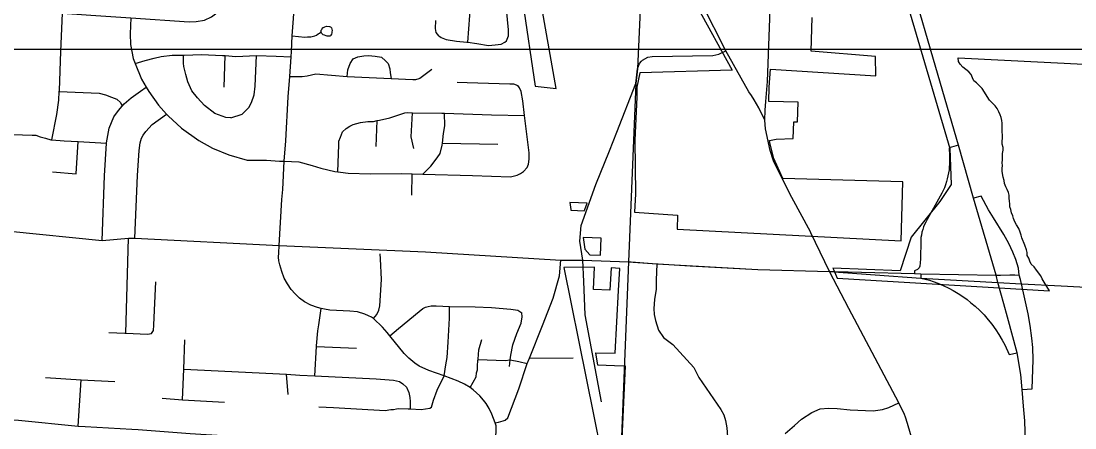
# Model space of a CAD drawing. Extents: x 1659811 to 1934326, y 644115 to 934867.
# Drawn here: x 1810064 to 1820440, y 750346 to 754351 of the extents above; entities that cross this region are included whole.
import ezdxf

# ---------------------------------------------------------------- set-up
doc = ezdxf.new("R2010")
doc.units = 0
for name, color, linetype in [('GM_X_City_Street', 7, 'Continuous'), ('GM_X_Corporation', 7, 'Continuous'), ('GM_X_County_Road', 7, 'Continuous'), ('GM_X_Interchange_Ramps', 7, 'Continuous'), ('GM_X_State_Route', 7, 'Continuous'), ('GM_X_Township', 7, 'Continuous'), ('GM_X_Township_Road', 7, 'Continuous'), ('SH_Text', 7, 'Continuous')]:
    doc.layers.add(name, color=color, linetype=linetype)

msp = doc.modelspace()

# ---------------------------------------------------------------- linework, layer by layer
at = {"layer": 'GM_X_City_Street'}
for points in [[(1808696, 754232), (1808729, 754248), (1808833, 754298), (1809110, 754433), (1809138, 754450), (1809160, 754455), (1809181, 754460), (1809223, 754465), (1809297, 754470), (1809416, 754465), (1809914, 754448), (1810470, 754430), (1810749, 754410), (1811144, 754382), (1811719, 754343), (1811789, 754348), (1811869, 754360), (1811940, 754393), (1812017, 754452), (1812050, 754496), (1812071, 754541), (1812086, 754589), (1812101, 754677)], [(1814462, 754142), (1814502, 754671)], [(1812605, 752141), (1812632, 752594), (1812640, 752692), (1812655, 752972), (1812669, 753172), (1812694, 753605), (1812709, 753805), (1812722, 753999), (1812726, 754053), (1812734, 754206), (1812760, 754552)], [(1814844, 754158), (1814863, 754206), (1814862, 754264), (1814842, 754469), (1814818, 754591), (1814787, 754640)], [(1810368, 753182), (1810417, 753431), (1810435, 753571), (1810440, 753657), (1810441, 753669), (1810456, 754052), (1810470, 754430)], [(1811144, 754382), (1811139, 754227), (1811141, 754121), (1811167, 753982), (1811187, 753932), (1811249, 753778), (1811294, 753701), (1811320, 753657), (1811418, 753523), (1811497, 753435), (1811512, 753419), (1811642, 753298), (1811815, 753177), (1811948, 753100), (1812108, 753033), (1812289, 752982), (1812480, 752983), (1812607, 752973), (1812655, 752972), (1812797, 752965), (1812930, 752928), (1813016, 752904), (1813153, 752872), (1813181, 752868), (1813209, 752865), (1813209, 752865)], [(1814177, 754206), (1814152, 754240), (1814144, 754278), (1814148, 754357)], [(1808729, 754248), (1808860, 753937), (1808861, 753934), (1808934, 753775), (1808951, 753722), (1808966, 753668), (1808966, 753560), (1808977, 753496), (1808980, 753479), (1809011, 753406), (1809069, 753334), (1809073, 753329), (1809121, 753304), (1809178, 753275), (1809250, 753267), (1809258, 753266), (1809470, 753250), (1809548, 753247), (1809982, 753235), (1810172, 753229), (1810174, 753229)], [(1812734, 754206), (1812856, 754192), (1812884, 754195), (1812918, 754197), (1812942, 754201), (1812955, 754207), (1812974, 754214), (1812990, 754224), (1813002, 754233), (1813015, 754241), (1813019, 754252), (1813020, 754262), (1813024, 754269), (1813027, 754276), (1813033, 754284), (1813039, 754288)], [(1813039, 754288), (1813041, 754289), (1813056, 754295), (1813070, 754301), (1813099, 754299), (1813111, 754294), (1813120, 754285), (1813125, 754273), (1813126, 754258), (1813125, 754246), (1813124, 754242), (1813123, 754234), (1813119, 754223), (1813115, 754214), (1813110, 754207), (1813105, 754203), (1813095, 754202), (1813079, 754203), (1813066, 754206), (1813051, 754212), (1813038, 754217), (1813029, 754224), (1813022, 754231), (1813018, 754241)], [(1814177, 754206), (1814199, 754190), (1814249, 754171), (1814352, 754155), (1814454, 754143), (1814462, 754142), (1814552, 754129), (1814667, 754111), (1814733, 754116), (1814792, 754123), (1814828, 754144), (1814844, 754158)], [(1816172, 753956), (1816182, 753967), (1816235, 753995), (1816277, 754002), (1816874, 754013), (1816935, 754027), (1817002, 754057)], [(1811187, 753932), (1811286, 753964), (1811373, 753985), (1811443, 754003), (1811551, 754016), (1811663, 754017), (1811669, 754017), (1811841, 754022), (1812047, 754013), (1812073, 754011), (1812179, 754004), (1812381, 754012), (1812576, 754006), (1812722, 753999)], [(1812129, 753398), (1812079, 753401), (1811972, 753443), (1811870, 753519), (1811801, 753594), (1811746, 753663), (1811704, 753752), (1811685, 753825), (1811667, 753903), (1811662, 753937), (1811663, 754017)], [(1812063, 753701), (1812073, 754011)], [(1812129, 753398), (1812242, 753436), (1812305, 753499), (1812334, 753550), (1812359, 753626), (1812369, 753712), (1812381, 754012)], [(1813274, 753805), (1813282, 753870), (1813305, 753933), (1813334, 753981), (1813378, 754000), (1813440, 754009), (1813486, 754012), (1813550, 754007), (1813614, 753996), (1813653, 753959), (1813679, 753933), (1813696, 753882), (1813699, 753842), (1813708, 753785)], [(1815930, 753259), (1816118, 753736), (1816126, 753823), (1816133, 753880), (1816153, 753934), (1816172, 753956)], [(1812709, 753805), (1812781, 753804), (1812831, 753805), (1812882, 753812), (1812965, 753832), (1813274, 753805), (1813708, 753785), (1813922, 753776), (1813952, 753777), (1813984, 753787), (1813984, 753787)], [(1813984, 753787), (1813990, 753789), (1814107, 753879)], [(1814357, 753750), (1814457, 753747), (1814457, 753747)], [(1814457, 753747), (1814876, 753732), (1814912, 753732), (1814956, 753717)], [(1815012, 752870), (1815047, 752911), (1815061, 752941), (1815066, 752993), (1815067, 753053), (1815021, 753422), (1815003, 753566), (1814987, 753658), (1814972, 753695), (1814956, 753717)], [(1810440, 753657), (1810832, 753640), (1810896, 753625), (1810954, 753603), (1811007, 753582), (1811043, 753550), (1811059, 753512)], [(1810863, 752190), (1810885, 752827), (1810905, 753149), (1810905, 753153), (1810930, 753297), (1810978, 753407), (1811023, 753472), (1811059, 753512), (1811078, 753535), (1811147, 753596), (1811239, 753662), (1811294, 753701)], [(1811184, 752213), (1811209, 752831), (1811226, 753077), (1811235, 753151), (1811248, 753197), (1811265, 753229), (1811291, 753265), (1811354, 753332), (1811497, 753435)], [(1813181, 752868), (1813192, 753132), (1813193, 753170), (1813209, 753210), (1813230, 753261), (1813263, 753295), (1813301, 753318), (1813333, 753332), (1813406, 753352), (1813478, 753361), (1813534, 753364), (1813570, 753372), (1813594, 753377), (1813695, 753399), (1813793, 753431), (1813841, 753449), (1813873, 753450), (1813919, 753449), (1814205, 753446), (1814233, 753445), (1814697, 753429), (1815021, 753422)], [(1813931, 753098), (1813905, 753211), (1813919, 753449)], [(1814020, 752844), (1814097, 752923), (1814161, 753006), (1814190, 753049), (1814211, 753131), (1814213, 753149), (1814223, 753245), (1814235, 753321), (1814233, 753445)], [(1813559, 753115), (1813570, 753372)], [(1810174, 753229), (1810209, 753228), (1810253, 753211), (1810304, 753200), (1810356, 753183), (1810368, 753182), (1810488, 753173), (1810626, 753165), (1810905, 753149)], [(1815596, 751998), (1815564, 752186), (1815577, 752339), (1815724, 752743), (1815856, 753073), (1815930, 753259)], [(1810374, 752868), (1810606, 752848), (1810626, 753165)], [(1814213, 753149), (1814757, 753141)], [(1813209, 752865), (1813285, 752855), (1813504, 752849), (1813814, 752850), (1813913, 752847), (1814020, 752844), (1814510, 752831), (1814883, 752818), (1814947, 752833), (1814980, 752851), (1815012, 752870)], [(1813912, 752636), (1813913, 752847)], [(1803054, 752624), (1804112, 752566), (1804781, 752533), (1807577, 752391), (1808753, 752321), (1809953, 752282), (1810863, 752190), (1811121, 752215), (1811184, 752213), (1812605, 752141), (1814047, 752081), (1815379, 751999)], [(1818023, 751886), (1817840, 752267)], [(1811096, 751279), (1811121, 752215)], [(1814732, 750396), (1814699, 750483), (1814674, 750537), (1814642, 750588), (1814617, 750621), (1814581, 750661), (1814515, 750721), (1814487, 750743), (1814429, 750776), (1814367, 750805), (1814228, 750858), (1814079, 750911), (1813982, 750954), (1813939, 750983), (1813882, 751032), (1813835, 751079), (1813693, 751253), (1813667, 751287), (1813622, 751339), (1813533, 751425), (1813513, 751437), (1813485, 751451), (1813447, 751467), (1813377, 751488), (1813300, 751496), (1813103, 751507), (1813051, 751514), (1813019, 751522), (1812981, 751533), (1812918, 751555), (1812854, 751589), (1812806, 751624), (1812763, 751665), (1812723, 751709), (1812687, 751764), (1812655, 751819), (1812630, 751886), (1812610, 751953), (1812603, 751990), (1812599, 752027), (1812601, 752070), (1812605, 752141)], [(1813533, 751425), (1813565, 751463), (1813585, 751507), (1813597, 751547), (1813612, 751807), (1813603, 752010), (1813600, 752061)], [(1814728, 750130), (1814740, 750312), (1814740, 750368), (1814732, 750396), (1814766, 750404), (1814809, 750416), (1814831, 750424), (1814855, 750445), (1814965, 750732), (1815046, 750979), (1815068, 751034), (1815196, 751355), (1815303, 751624), (1815364, 751842), (1815379, 751999)], [(1815379, 751999), (1815596, 751998)], [(1815596, 751998), (1816045, 751981), (1816071, 751980)], [(1816071, 751980), (1816282, 751964)], [(1816282, 751964), (1816324, 751961), (1816335, 751961)], [(1816324, 751961), (1816318, 751802), (1816317, 751711), (1816301, 751610), (1816294, 751522), (1816296, 751464), (1816310, 751405), (1816341, 751310), (1816388, 751236), (1816482, 751166), (1816688, 750941), (1816737, 750844), (1816954, 750529), (1816983, 750474), (1817001, 750418), (1817014, 750347), (1817023, 750213)], [(1816335, 751961), (1816651, 751943)], [(1816651, 751943), (1817318, 751905), (1818023, 751886)], [(1818299, 751362), (1818214, 751523), (1818023, 751886)], [(1818023, 751886), (1818075, 751885)], [(1811348, 751275), (1811366, 751305), (1811371, 751357), (1811376, 751507), (1811389, 751783)], [(1813693, 751253), (1813780, 751325), (1813982, 751493), (1814020, 751522), (1814047, 751534), (1814072, 751542), (1814102, 751548), (1814151, 751548), (1814282, 751543), (1814534, 751539), (1814695, 751532), (1814885, 751516), (1814956, 751505), (1814993, 751478)], [(1814105, 750551), (1814126, 750621), (1814162, 750719), (1814228, 750858), (1814246, 750967), (1814259, 751040), (1814268, 751192), (1814282, 751427), (1814282, 751543)], [(1812955, 750860), (1812973, 751149), (1812973, 751153), (1812986, 751303), (1812995, 751361), (1813019, 751522)], [(1814872, 750952), (1814880, 751015), (1814886, 751062), (1814907, 751164), (1814946, 751275), (1814986, 751379), (1814998, 751439), (1814993, 751478)], [(1818770, 750453), (1818761, 750478), (1818705, 750593), (1818299, 751362)], [(1810928, 751287), (1811086, 751280)], [(1811086, 751280), (1811086, 751280), (1811096, 751279), (1811308, 751270), (1811348, 751275)], [(1811653, 750622), (1811665, 750924), (1811677, 751213)], [(1812973, 751149), (1813366, 751132)], [(1814563, 751024), (1814572, 751116), (1814601, 751218)], [(1814487, 750743), (1814545, 750850), (1814547, 750890), (1814556, 750919), (1814558, 750955), (1814562, 751014), (1814563, 751019), (1814563, 751024)], [(1814563, 751019), (1814831, 751009), (1814880, 751015), (1814966, 750999), (1815046, 750979)], [(1815068, 751034), (1815501, 751037)], [(1811665, 750924), (1812677, 750874), (1812808, 750867), (1812955, 750860), (1813561, 750828), (1813730, 750815), (1813788, 750804), (1813822, 750779), (1813859, 750746), (1813882, 750694), (1813893, 750645), (1813896, 750605), (1813895, 750534)], [(1810304, 750842), (1810656, 750821), (1810988, 750802)], [(1810626, 750362), (1810656, 750821)], [(1812692, 750676), (1812677, 750874)], [(1811452, 750638), (1811653, 750622), (1812067, 750600)], [(1812996, 750553), (1813141, 750547), (1813647, 750519), (1813703, 750526), (1813731, 750528), (1813759, 750535), (1813777, 750537), (1813875, 750535), (1813895, 750534), (1814003, 750529), (1814087, 750541), (1814105, 750551)], [(1817587, 750291), (1817678, 750369), (1817749, 750434), (1817850, 750498), (1817932, 750534), (1818012, 750542), (1818098, 750539), (1818226, 750524), (1818452, 750513), (1818545, 750526), (1818607, 750548), (1818705, 750593)], [(1809833, 750432), (1809845, 750433), (1810040, 750424), (1810626, 750362), (1810696, 750359), (1811155, 750335), (1811215, 750330), (1811728, 750292), (1812100, 750268), (1812214, 750258), (1812308, 750238), (1812409, 750208), (1812497, 750196), (1812587, 750190), (1812943, 750170), (1812949, 750169), (1814728, 750125)], [(1819004, 749401), (1818907, 749944), (1818849, 750187), (1818792, 750389), (1818770, 750453)]]:
    msp.add_lwpolyline(points, dxfattribs=at)
at = {"layer": 'GM_X_Corporation'}
for points in [[(1814761, 756173), (1815125, 753710), (1815333, 753688), (1815005, 755547)], [(1818628, 755073), (1819209, 753097), (1819220, 752742), (1819109, 752575), (1818829, 752223), (1818718, 751891), (1818056, 751920), (1818066, 751898), (1818099, 751822), (1820190, 751695), (1820146, 751766), (1820116, 751815), (1820105, 751843), (1820063, 751899), (1820038, 751931), (1820010, 751959), (1819996, 751987), (1819985, 752016), (1819971, 752044), (1819971, 752072), (1819964, 752100), (1819947, 752146), (1819918, 752217), (1819911, 752245), (1819901, 752273), (1819887, 752308), (1819866, 752344), (1819848, 752375), (1819834, 752407), (1819827, 752435), (1819816, 752463), (1819809, 752495), (1819799, 752523), (1819799, 752551), (1819795, 752580), (1819792, 752608), (1819792, 752636), (1819785, 752664), (1819771, 752692), (1819760, 752721), (1819746, 752752), (1819742, 752781), (1819732, 752816), (1819725, 752872), (1819725, 752900), (1819728, 752929), (1819725, 752957), (1819728, 752985), (1819728, 753017), (1819728, 753048), (1819732, 753080), (1819732, 753108), (1819725, 753140), (1819725, 753168), (1819728, 753200), (1819728, 753228), (1819725, 753260), (1819725, 753345), (1819721, 753373), (1819714, 753401), (1819704, 753429), (1819690, 753457), (1819675, 753489), (1819654, 753517), (1819598, 753574), (1819528, 753686), (1819471, 753743), (1819443, 753764), (1819432, 753792), (1819418, 753824), (1819394, 753852), (1819365, 753873), (1819337, 753898), (1819309, 753926), (1819295, 753954), (1819290, 753989), (1822676, 753818)], [(1816713, 754504), (1817066, 753869), (1816155, 753841), (1816127, 753702), (1816127, 753603), (1816106, 753178), (1816113, 752649), (1816105, 752471), (1816527, 752441), (1816522, 752302), (1818729, 752189), (1818746, 752769), (1817564, 752801), (1817474, 752999), (1817439, 753141), (1817431, 753175), (1817499, 753189), (1817664, 753196), (1817671, 753360), (1817709, 753359), (1817714, 753553), (1817425, 753561), (1817430, 753702), (1817441, 753877), (1818479, 753812), (1818476, 754004), (1817844, 754054), (1817854, 754386)]]:
    msp.add_lwpolyline(points, dxfattribs=at)
for points in [[(1815466, 752566), (1815477, 752498), (1815478, 752490), (1815609, 752484), (1815614, 752498), (1815636, 752559)], [(1815597, 752221), (1815616, 752105), (1815664, 752051), (1815768, 752046), (1815776, 752213)], [(1815938, 749313), (1816016, 750955), (1815906, 750958), (1815742, 750964), (1815723, 751085), (1815913, 751081), (1815947, 751700), (1815959, 751917), (1815874, 751921), (1815861, 751703), (1815700, 751709), (1815710, 751929), (1815407, 751926), (1815849, 749748)]]:
    msp.add_lwpolyline(points, close=True, dxfattribs=at)
at = {"layer": 'GM_X_County_Road'}
for points in [[(1817840, 752267), (1817835, 752277), (1817653, 752613), (1817508, 752901), (1817471, 752977), (1817440, 753077), (1817392, 753291), (1817387, 753377), (1817389, 753473), (1817396, 753561), (1817413, 753756), (1817443, 754555), (1817460, 754837), (1817481, 755161), (1817507, 755402), (1817553, 755758), (1817560, 755797)], [(1817387, 753377), (1817328, 753497), (1817282, 753575), (1817254, 753619), (1817229, 753654), (1817002, 754057), (1816770, 754518), (1816746, 754572), (1816737, 754592)], [(1818075, 751885), (1818337, 751878)], [(1818337, 751878), (1818860, 751865), (1818921, 751863), (1819663, 751849), (1819708, 751850)], [(1819708, 751850), (1819799, 751852)], [(1819799, 751852), (1819847, 751853), (1819890, 751849)]]:
    msp.add_lwpolyline(points, dxfattribs=at)
at = {"layer": 'GM_X_Interchange_Ramps'}
for points in [[(1819292, 753129), (1819200, 753103), (1819204, 753029), (1819205, 753003), (1819206, 752974), (1819205, 752943), (1819203, 752912), (1819200, 752887), (1819196, 752857), (1819190, 752828), (1819183, 752798), (1819176, 752771), (1819165, 752738), (1819154, 752710), (1819143, 752685), (1819129, 752656), (1819114, 752628), (1818986, 752397), (1818972, 752373), (1818960, 752348), (1818950, 752325), (1818942, 752301), (1818934, 752272), (1818928, 752244), (1818924, 752221), (1818922, 752203), (1818921, 752187), (1818918, 752011), (1818917, 751972), (1818913, 751940), (1818905, 751923), (1818890, 751906), (1818860, 751894), (1818860, 751865)], [(1819890, 751849), (1819884, 751920), (1819857, 752005), (1819827, 752077), (1819788, 752162), (1819740, 752250), (1819639, 752415), (1819590, 752493), (1819516, 752629), (1819441, 752608)], [(1818921, 751863), (1818921, 751821), (1819008, 751800), (1819044, 751788), (1819089, 751771), (1819141, 751749), (1819197, 751722), (1819242, 751698), (1819289, 751670), (1819337, 751639), (1819378, 751609), (1819416, 751579), (1819458, 751544), (1819502, 751502), (1819545, 751459), (1819586, 751411), (1819622, 751366), (1819661, 751313), (1819691, 751266), (1819724, 751209), (1819748, 751163), (1819792, 751068), (1819870, 751085)], [(1819919, 750724), (1820020, 750732), (1820028, 751015), (1820025, 751137), (1820017, 751231), (1819998, 751355), (1819980, 751468), (1819913, 751766), (1819903, 751808), (1819890, 751849)]]:
    msp.add_lwpolyline(points, dxfattribs=at)
at = {"layer": 'GM_X_State_Route'}
for points in [[(1819663, 751849), (1819441, 752608), (1819292, 753129), (1819071, 753894), (1818837, 754697), (1818726, 755120), (1818692, 755257), (1818646, 755475), (1818632, 755569)], [(1819740, 751568), (1819682, 751779), (1819663, 751849)], [(1819953, 750197), (1819945, 750415), (1819932, 750560), (1819919, 750724), (1819907, 750872), (1819870, 751085), (1819777, 751437), (1819740, 751568)]]:
    msp.add_lwpolyline(points, dxfattribs=at)
at = {"layer": 'GM_X_Township'}
for points in [[(1816216, 755700), (1816133, 753880), (1816126, 753823), (1816118, 753736), (1816045, 751981), (1815895, 748206), (1815879, 747872), (1815796, 746157), (1815781, 745838), (1815778, 745783), (1815756, 745327), (1815741, 745028), (1815664, 743456)], [(1816045, 751981), (1816324, 751961), (1817318, 751905), (1818023, 751886), (1818921, 751821), (1819682, 751779), (1819913, 751766), (1820303, 751745), (1821709, 751671)]]:
    msp.add_lwpolyline(points, dxfattribs=at)
at = {"layer": 'GM_X_Township_Road'}
for points in [[(1815605, 751789), (1815596, 751998)], [(1815778, 750603), (1815619, 751459), (1815605, 751789)]]:
    msp.add_lwpolyline(points, dxfattribs=at)
at = {"layer": 'SH_Text'}
msp.add_lwpolyline([(1741462, 842026), (1846073, 842026), (1846073, 754070), (1741462, 754070)], close=True, dxfattribs=at)

doc.saveas('drawing.dxf')
